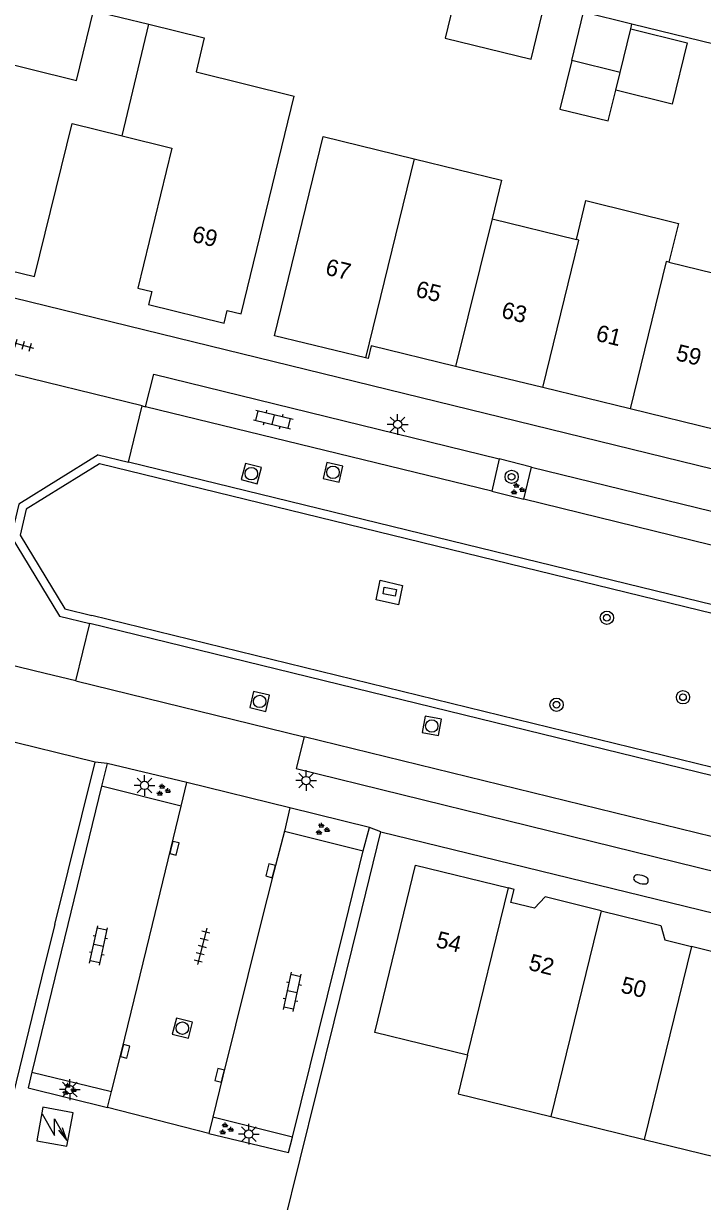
# Model space of a CAD drawing. Extents: x 125000 to 129004, y 397500 to 399008.
# Drawn here: x 126672.9 to 126713.8, y 398483.3 to 398554.2 of the extents above; entities that cross this region are included whole.
import ezdxf

# ---------------------------------------------------------------- set-up
doc = ezdxf.new("R2010")
doc.units = 0
for name, color, linetype in [('gg-afsc-erfafscheiding', 7, 'Continuous'), ('gg-afsc-hekwerk', 7, 'Continuous'), ('gg-anno-huisnummerreeks BGT', 7, 'Continuous'), ('gg-bbg-gedigitaliseerde bebouwing', 7, 'Continuous'), ('gg-bbg-gedigitaliseerde bijgebouw', 7, 'Continuous'), ('gg-bbg-hoofdgebouw', 7, 'Continuous'), ('gg-bbg-lage trafo', 7, 'Continuous'), ('gg-bbg-luifel en loopbrug', 7, 'Continuous'), ('gg-bbg-tussenscheiding', 7, 'Continuous'), ('gg-knt-verharding', 7, 'Continuous'), ('gg-knt-verharding nz', 7, 'Continuous'), ('gt-grn-weggrens', 7, 'Continuous'), ('gt-symb-boom', 7, 'Continuous'), ('gt-symb-brandkraan', 7, 'Continuous'), ('gt-symb-groenvak', 7, 'Continuous'), ('gt-symb-klinker verharding', 7, 'Continuous'), ('gt-symb-kolk', 7, 'Continuous'), ('gt-symb-kolk center center', 7, 'Continuous'), ('gt-symb-lichtmast', 7, 'Continuous'), ('gt-symb-rioolschacht', 7, 'Continuous'), ('gt-symb-tegel verharding', 7, 'Continuous'), ('gt-symb-trafo symbool', 7, 'Continuous')]:
    doc.layers.add(name, color=color, linetype=linetype)

# ---------------------------------------------------------------- blocks, each defined once
blk = doc.blocks.new('gt0-BR')
at = {"layer": 'gt-symb-brandkraan'}
for centre, radius, start, end in [((-0.244, 0), 0.206, 107.56694, 252.43307), ((0.599, -2.664), 3, 106.89205, 107.56694), ((0, -0.691), 0.938, 73.10799, 106.89205), ((-0.599, -2.664), 3, 72.43309, 73.10799), ((0.244, 0), 0.206, 287.56695, 72.43309), ((0.599, 2.664), 3, 252.43307, 253.10797), ((0, 0.691), 0.938, 253.10797, 286.89206), ((-0.599, 2.664), 3, 286.89206, 287.56695)]:
    blk.add_arc(centre, radius, start, end, dxfattribs=at)
blk = doc.blocks.new('gt0-BOOM')
at = {"layer": 'gt-symb-boom'}
for radius in [0.4, 0.2]:
    blk.add_circle((0, 0), radius, dxfattribs=at)
blk = doc.blocks.new('gt0-GRVAK')
at = {"layer": 'gt-symb-groenvak'}
for p, q in [((-0.11, 0.189), (-0.228, 0.24)), ((-0.182, 0.153), (0.088, 0.153)), ((-0.091, 0.211), (-0.156, 0.322)), ((-0.047, 0.214), (-0.047, 0.393)), ((-0.004, 0.211), (0.061, 0.322)), ((0.015, 0.189), (0.133, 0.24)), ((0.262, -0.052), (0.197, 0.059)), ((0.305, -0.049), (0.305, 0.13)), ((0.349, -0.052), (0.414, 0.059)), ((-0.245, -0.228), (-0.363, -0.177)), ((-0.318, -0.264), (-0.047, -0.264)), ((-0.226, -0.206), (-0.291, -0.095)), ((-0.183, -0.203), (-0.183, -0.024)), ((-0.139, -0.206), (-0.074, -0.095)), ((-0.12, -0.228), (-0.002, -0.177)), ((0.243, -0.074), (0.125, -0.023)), ((0.17, -0.11), (0.441, -0.11)), ((0.368, -0.074), (0.486, -0.023))]:
    blk.add_line(p, q, dxfattribs=at)
blk = doc.blocks.new('gt0-KL1')
at = {"layer": 'gt-symb-klinker verharding'}
for p, q in [((-1.15, 0.3), (1.15, 0.3)), ((-1, -0.3), (-1, 0.3)), ((-0.5, 0.3), (-0.5, 0.45)), ((0, -0.3), (0, 0.3)), ((0.5, 0.3), (0.5, 0.45)), ((1, -0.3), (1, 0.3)), ((-1.15, -0.3), (1.15, -0.3)), ((-0.5, -0.45), (-0.5, -0.3)), ((0.5, -0.45), (0.5, -0.3))]:
    blk.add_line(p, q, dxfattribs=at)
blk = doc.blocks.new('gt0-KOLK')
at = {"layer": 'gt-symb-kolk'}
blk.add_lwpolyline([(0, 0), (0.375, 0), (0.375, 0.4), (-0.375, 0.4), (-0.375, 0), (0, 0)], dxfattribs=at)
blk = doc.blocks.new('gt0-LMAST')
at = {"layer": 'gt-symb-lichtmast'}
for p, q in [((-0.182, 0.173), (-0.447, 0.438)), ((-0.005, 0.246), (-0.005, 0.621)), ((0.172, 0.173), (0.437, 0.438)), ((-0.255, -0.004), (-0.63, -0.004)), ((-0.182, -0.181), (-0.447, -0.446)), ((-0.005, -0.254), (-0.005, -0.629)), ((0.437, -0.446), (0.172, -0.181)), ((0.245, -0.004), (0.62, -0.004))]:
    blk.add_line(p, q, dxfattribs=at)
blk.add_circle((-0.005, -0.004), 0.25, dxfattribs=at)
blk = doc.blocks.new('gt0-KOLKCC')
at = {"layer": 'gt-symb-kolk center center'}
blk.add_lwpolyline([(-0.375, 0.2), (0.375, 0.2), (0.375, -0.2), (-0.375, -0.2)], close=True, dxfattribs=at)
blk = doc.blocks.new('gt0-RS')
at = {"layer": 'gt-symb-rioolschacht'}
blk.add_lwpolyline([(-0.5, -0.5), (0.5, -0.5), (0.5, 0.5), (-0.5, 0.5)], close=True, dxfattribs=at)
blk.add_circle((0, 0), 0.375, dxfattribs=at)
blk = doc.blocks.new('gt0-TEG1')
at = {"layer": 'gt-symb-tegel verharding'}
for p, q in [((-1.125, 0), (1.125, 0)), ((-0.9, -0.25), (-0.9, 0.25)), ((-0.45, -0.25), (-0.45, 0.25)), ((0, -0.25), (0, 0.25)), ((0.45, -0.25), (0.45, 0.25)), ((0.9, -0.25), (0.9, 0.25))]:
    blk.add_line(p, q, dxfattribs=at)
blk = doc.blocks.new('gt0-HSP')
at = {"layer": 'gt-symb-trafo symbool'}
for points in [[(0.771, 0.746), (-0.529, -0.004), (0.471, -0.004), (-0.829, -0.754)], [(-0.217, -0.24), (-0.829, -0.754), (-0.077, -0.48)]]:
    blk.add_lwpolyline(points, dxfattribs=at)

msp = doc.modelspace()

# ---------------------------------------------------------------- linework, layer by layer
at = {"layer": 'gg-afsc-erfafscheiding'}
msp.add_line((126720.502, 398551.498), (126709.508, 398554.195), dxfattribs=at)
at = {"layer": 'gg-afsc-hekwerk'}
for p, q in [((126674.142, 398497.519), (126670.846, 398484.045)), ((126688.046, 398479.864), (126691.572, 398494.129))]:
    msp.add_line(p, q, dxfattribs=at)
at = {"layer": 'gg-bbg-gedigitaliseerde bebouwing'}
msp.add_line((126690.927, 398547.426), (126696.402, 398546.087), dxfattribs=at)
msp.add_lwpolyline([(126696.402, 398546.087), (126701.657, 398544.805), (126701.082, 398542.473)], dxfattribs=at)
at = {"layer": 'gg-bbg-gedigitaliseerde bijgebouw'}
for p, q in [((126705.88, 398551.996), (126706.595, 398554.909)), ((126709.508, 398554.195), (126706.595, 398554.909)), ((126709.437, 398553.903), (126709.508, 398554.195)), ((126708.794, 398551.281), (126705.88, 398551.996)), ((126708.532, 398550.213), (126708.794, 398551.281))]:
    msp.add_line(p, q, dxfattribs=at)
for points in [[(126699.09, 398556.75), (126698.256, 398553.351), (126703.438, 398552.08), (126704.272, 398555.479)], [(126709.437, 398553.903), (126712.836, 398553.07), (126711.931, 398549.379), (126708.532, 398550.213)]]:
    msp.add_lwpolyline(points, dxfattribs=at)
at = {"layer": 'gg-bbg-hoofdgebouw'}
for p, q in [((126706.892, 398543.527), (126712.141, 398542.24)), ((126701.082, 398542.473), (126706.166, 398541.23)), ((126711.735, 398539.856), (126716.666, 398538.655)), ((126704.139, 398532.312), (126698.893, 398533.592)), ((126709.395, 398531.029), (126704.139, 398532.312)), ((126714.641, 398529.748), (126709.395, 398531.029)), ((126704.618, 398488.441), (126710.245, 398487.063)), ((126710.245, 398487.063), (126715.806, 398485.702))]:
    msp.add_line(p, q, dxfattribs=at)
for points in [[(126670.395, 398552.208), (126676.062, 398550.807), (126677.097, 398554.995), (126680.43, 398554.18)], [(126680.43, 398554.18), (126683.763, 398553.364), (126683.273, 398551.328), (126689.177, 398549.864)], [(126678.808, 398547.467), (126681.813, 398546.733), (126679.756, 398538.305), (126680.595, 398538.095), (126680.401, 398537.319), (126684.948, 398536.182), (126685.145, 398536.954), (126685.976, 398536.751), (126689.177, 398549.864)], [(126667.717, 398541.242), (126669.182, 398540.884), (126668.993, 398540.106), (126673.54, 398539.002), (126675.802, 398548.2), (126678.808, 398547.467)], [(126693.458, 398534.095), (126687.998, 398535.428), (126690.927, 398547.426)], [(126706.166, 398541.23), (126706.737, 398543.565), (126706.892, 398543.527)], [(126712.141, 398542.24), (126712.306, 398542.199), (126711.735, 398539.856)], [(126698.893, 398533.592), (126693.813, 398534.832), (126693.623, 398534.055), (126693.458, 398534.095)], [(126699.613, 398492.138), (126694.022, 398493.504), (126696.477, 398503.567), (126702.076, 398502.192)], [(126707.654, 398500.826), (126704.286, 398501.651), (126703.648, 398500.983), (126702.215, 398501.329), (126702.407, 398502.111), (126702.076, 398502.192)], [(126707.654, 398500.826), (126711.25, 398499.944), (126711.477, 398499.065), (126713.089, 398498.67)], [(126718.84, 398498.085), (126715.358, 398498.938), (126714.701, 398498.275), (126713.089, 398498.67)], [(126699.613, 398492.138), (126699.042, 398489.807), (126704.618, 398488.441)]]:
    msp.add_lwpolyline(points, dxfattribs=at)
at = {"layer": 'gg-bbg-lage trafo'}
msp.add_lwpolyline([(126675.859, 398488.663), (126674.045, 398488.991), (126673.681, 398486.973), (126675.495, 398486.646), (126675.859, 398488.663)], dxfattribs=at)
at = {"layer": 'gg-bbg-luifel en loopbrug'}
msp.add_lwpolyline([(126705.88, 398551.996), (126705.166, 398549.082), (126708.079, 398548.367), (126708.532, 398550.213)], dxfattribs=at)
at = {"layer": 'gg-bbg-tussenscheiding'}
for p, q in [((126678.808, 398547.467), (126680.43, 398554.18)), ((126708.794, 398551.281), (126709.437, 398553.903)), ((126696.402, 398546.087), (126693.458, 398534.095)), ((126701.082, 398542.473), (126698.893, 398533.592)), ((126699.613, 398492.138), (126702.076, 398502.192)), ((126707.654, 398500.826), (126704.618, 398488.441)), ((126713.089, 398498.67), (126710.245, 398487.063))]:
    msp.add_line(p, q, dxfattribs=at)
for points in [[(126704.139, 398532.312), (126706.319, 398541.193), (126706.166, 398541.23)], [(126711.735, 398539.856), (126711.567, 398539.897), (126709.395, 398531.029)]]:
    msp.add_lwpolyline(points, dxfattribs=at)
at = {"layer": 'gg-knt-verharding'}
for p, q in [((126735.276, 398522.283), (126644.153, 398544.572)), ((126680.012, 398531.215), (126664.129, 398535.102)), ((126679.205, 398527.822), (126680.012, 398531.215)), ((126680.012, 398531.215), (126680.228, 398531.162)), ((126677.376, 398528.263), (126679.205, 398527.822)), ((126782.094, 398502.152), (126677.462, 398527.728)), ((126782.213, 398502.638), (126679.205, 398527.822)), ((126701.511, 398528.022), (126701.074, 398526.07)), ((126703.458, 398527.522), (126701.511, 398528.022)), ((126702.989, 398525.594), (126703.458, 398527.522)), ((126701.074, 398526.07), (126702.989, 398525.594)), ((126677.193, 398509.765), (126633.928, 398520.379)), ((126750.949, 398500.486), (126676.983, 398518.602)), ((126676.023, 398514.67), (126676.865, 398518.116)), ((126750.83, 398500), (126676.865, 398518.116)), ((126676.023, 398514.67), (126689.777, 398511.3)), ((126674.759, 398500), (126677.193, 398509.765)), ((126677.924, 398509.685), (126677.583, 398508.316)), ((126682.702, 398508.551), (126677.924, 398509.685)), ((126682.364, 398507.126), (126682.702, 398508.551)), ((126677.583, 398508.316), (126675.556, 398500)), ((126682.364, 398507.126), (126677.583, 398508.316)), ((126680.646, 398500), (126682.364, 398507.126)), ((126688.917, 398507.021), (126688.588, 398505.603)), ((126693.698, 398505.824), (126688.917, 398507.021)), ((126688.588, 398505.603), (126693.335, 398504.423)), ((126693.016, 398500), (126694.388, 398505.58)), ((126693.335, 398504.423), (126693.698, 398505.824)), ((126694.388, 398505.58), (126717.174, 398500)), ((126692.242, 398500), (126693.335, 398504.423)), ((126675.556, 398500), (126673.387, 398491.105)), ((126674.759, 398500), (126674.142, 398497.519)), ((126689.076, 398487.19), (126692.242, 398500)), ((126691.572, 398494.129), (126693.016, 398500)), ((126673.387, 398491.105), (126678.183, 398489.937)), ((126677.939, 398488.978), (126678.183, 398489.937)), ((126684.284, 398488.393), (126684.043, 398487.413)), ((126689.076, 398487.19), (126684.284, 398488.393))]:
    msp.add_line(p, q, dxfattribs=at)
for points in [[(126680.228, 398531.162), (126680.717, 398533.116), (126701.511, 398528.022)], [(126677.376, 398528.263), (126672.589, 398525.301), (126672.138, 398523.352), (126675.036, 398518.559), (126676.865, 398518.116)], [(126677.462, 398527.728), (126673.029, 398524.985), (126672.671, 398523.437), (126675.356, 398518.996), (126676.983, 398518.602)], [(126703.458, 398527.522), (126784.066, 398507.829), (126783.6, 398505.879)], [(126694.11, 398519.542), (126694.342, 398520.717), (126695.684, 398520.406), (126695.452, 398519.231), (126694.11, 398519.542)], [(126676.023, 398514.67), (126674.191, 398515.094), (126661.98, 398518.072), (126660.163, 398518.541)], [(126689.777, 398511.3), (126689.291, 398509.375), (126727.466, 398500)], [(126688.588, 398505.603), (126687.947, 398503.175), (126687.155, 398500)], [(126678.183, 398489.937), (126678.806, 398492.408), (126680.646, 398500)], [(126687.155, 398500), (126684.879, 398490.87), (126684.284, 398488.393)], [(126673.387, 398491.105), (126673.159, 398490.16), (126677.939, 398488.978)], [(126684.043, 398487.413), (126688.831, 398486.265), (126689.076, 398487.19)]]:
    msp.add_lwpolyline(points, dxfattribs=at)
at = {"layer": 'gg-knt-verharding nz'}
for p, q in [((126783.6, 398505.879), (126702.989, 398525.594)), ((126728.22, 398501.871), (126689.777, 398511.3))]:
    msp.add_line(p, q, dxfattribs=at)
at = {"layer": 'gt-grn-weggrens'}
for p, q in [((126701.074, 398526.07), (126680.228, 398531.162)), ((126677.924, 398509.685), (126677.193, 398509.765)), ((126688.917, 398507.021), (126682.702, 398508.551)), ((126694.388, 398505.58), (126693.698, 398505.824)), ((126684.043, 398487.413), (126677.939, 398488.978))]:
    msp.add_line(p, q, dxfattribs=at)

# ---------------------------------------------------------------- block references
at = {"layer": 'gt-symb-boom'}
for p in [(126702.265, 398526.94), (126708.001, 398518.461), (126712.58, 398513.67), (126704.969, 398513.225)]:
    msp.add_blockref('gt0-BOOM', p, dxfattribs=at)
at = {"layer": 'gt-symb-brandkraan', "rotation": 165.10181274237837}
msp.add_blockref('gt0-BR', (126710.049, 398502.707), dxfattribs=at)
at = {"layer": 'gt-symb-groenvak'}
for p in [(126702.603, 398526.196), (126681.271, 398508.072), (126690.855, 398505.725), (126675.599, 398490.064), (126685.061, 398487.684)]:
    msp.add_blockref('gt0-GRVAK', p, dxfattribs=at)
at = {"layer": 'gt-symb-klinker verharding'}
for p, rotation in [((126687.915, 398530.39), -13.71646932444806), ((126677.396, 398498.731), 77.7571404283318), ((126689.058, 398495.939), 77.70114482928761)]:
    msp.add_blockref('gt0-KL1', p, dxfattribs=dict(at, rotation=rotation))
at = {"layer": 'gt-symb-kolk'}
for p, rotation in [((126681.77, 398504.636), -103.64723833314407), ((126687.947, 398503.175), 75.2272760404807), ((126678.806, 398492.408), -104.17514205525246), ((126684.879, 398490.87), 75.99155651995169)]:
    msp.add_blockref('gt0-KOLK', p, dxfattribs=dict(at, rotation=rotation))
at = {"layer": 'gt-symb-kolk center center', "rotation": 169.10581701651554}
msp.add_blockref('gt0-KOLKCC', (126694.927, 398520.024), dxfattribs=at)
at = {"layer": 'gt-symb-lichtmast'}
for p in [(126695.405, 398530.102), (126689.894, 398508.664), (126680.167, 398508.369), (126675.665, 398490.06), (126686.445, 398487.381)]:
    msp.add_blockref('gt0-LMAST', p, dxfattribs=at)
at = {"layer": 'gt-symb-rioolschacht'}
for p, rotation in [((126686.594, 398527.136), 165.33812983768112), ((126691.507, 398527.214), 167.29726808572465), ((126687.096, 398513.422), -13.119144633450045), ((126697.456, 398511.944), 169.5669752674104), ((126682.442, 398493.754), -104.48103437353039)]:
    msp.add_blockref('gt0-RS', p, dxfattribs=dict(at, rotation=rotation))
at = {"layer": 'gt-symb-tegel verharding'}
for p, rotation in [((126672.409, 398534.969), 164.28274755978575), ((126683.631, 398498.682), -104.82810852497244)]:
    msp.add_blockref('gt0-TEG1', p, dxfattribs=dict(at, rotation=rotation))
at = {"layer": 'gt-symb-trafo symbool', "rotation": 90}
msp.add_blockref('gt0-HSP', (126674.737, 398487.832), dxfattribs=at)

# ---------------------------------------------------------------- texts
at = {"layer": 'gg-anno-huisnummerreeks BGT'}
for s, rotation, p in [('69', 346, (126682.961, 398541.112)), ('67', 346.3, (126690.994, 398539.123)), ('65', 346.3, (126696.428, 398537.796)), ('63', 346.3, (126701.59, 398536.536)), ('61', 346.3, (126707.279, 398535.148)), ('59', 346.3, (126712.093, 398533.972)), ('54', 346.2, (126697.649, 398498.645)), ('52', 346.2, (126703.229, 398497.276)), ('50', 346.2, (126708.777, 398495.917))]:
    msp.add_text(s, height=1, rotation=rotation, dxfattribs=at).set_placement(p)

doc.saveas('drawing.dxf')
